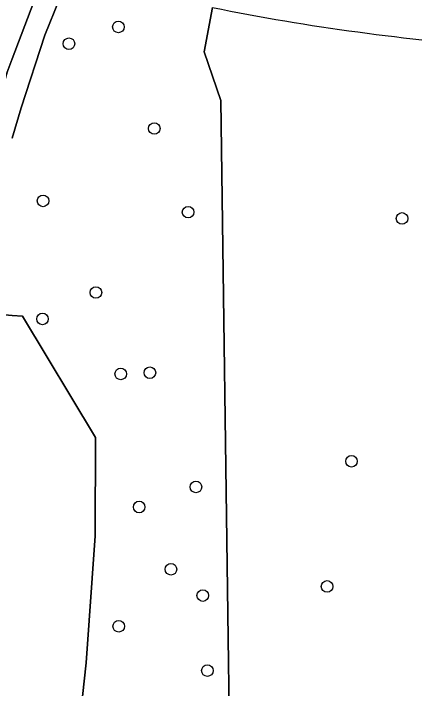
# Model space of a CAD drawing. Extents: x 160732 to 162107, y 387428 to 388479.
# Drawn here: x 161000.1 to 161034, y 387997.8 to 388054.8 of the extents above; entities that cross this region are included whole.
import ezdxf

# ---------------------------------------------------------------- set-up
doc = ezdxf.new("R2010")
doc.units = 0
for name, color, linetype in [('IMGEO_Boom', 7, 'Continuous'), ('IMGEO_Fietspad_gesloten', 7, 'Continuous'), ('IMGEO_Groenvoorziening', 7, 'Continuous'), ('IMGEO_Loofbos', 7, 'Continuous'), ('IMGEO_Voetpad_gesloten', 7, 'Continuous')]:
    doc.layers.add(name, color=color, linetype=linetype)

msp = doc.modelspace()

# ---------------------------------------------------------------- linework, layer by layer
at = {"layer": 'IMGEO_Boom'}
for centre in [(161008.956, 388053.668), (161004.787, 388052.259), (161011.986, 388045.097), (161002.598, 388038.985), (161014.843, 388038.037), (161032.901, 388037.504), (161007.059, 388031.248), (161002.554, 388029.016), (161011.615, 388024.478), (161009.153, 388024.375), (161028.631, 388017.002), (161015.502, 388014.832), (161010.712, 388013.141), (161013.395, 388007.882), (161026.574, 388006.435), (161016.081, 388005.665), (161008.986, 388003.069), (161016.468, 387999.326)]:
    msp.add_circle(centre, 0.489, dxfattribs=at)
at = {"layer": 'IMGEO_Fietspad_gesloten'}
msp.add_arc((161054.802, 388242.835), 191.314, 258.56975, 266.03297, dxfattribs=at)
at = {"layer": 'IMGEO_Groenvoorziening'}
for points in [[(160998.051, 388044.52), (160999.577, 388049.854), (161000, 388050.983), (161002.343, 388057.235), (161002.652, 388058.191), (161000, 388058.271), (160994.806, 388058.428), (160994.798, 388056.907), (160992.915, 388056.516), (160993.345, 388039.254), (160994.233, 388003.375), (160994.086, 388001.922), (160993.183, 388000), (160992.451, 387999.084)], [(161016.888, 388055.316), (161016.203, 388051.562), (161017.596, 388047.454), (161018.258, 388000), (161018.311, 387995.968)], [(160967.129, 387988.286), (160970.234, 387987.432), (160973.225, 387986.838), (160978.217, 387986.277), (160983.24, 387986.241), (160995.593, 387986.889), (160996.56, 387987.053), (160997.751, 387987.372), (160998.902, 387987.814), (161000, 387988.374), (161002.794, 387990.53), (161005.138, 387993.942), (161005.778, 387995.861), (161006.235, 387999.998), (161006.99, 388010.72), (161007.021, 388019.002), (161000.871, 388029.257), (161000, 388029.323), (160998.735, 388029.418), (160998.672, 388021.021), (160998.917, 388008.318), (160999.007, 388000), (160999.022, 387998.644)]]:
    msp.add_lwpolyline(points, dxfattribs=at)
msp.add_arc((161054.802, 388242.835), 191.314, 258.56975, 266.03297, dxfattribs=at)
at = {"layer": 'IMGEO_Loofbos'}
for points in [[(161005.02, 388057.929), (161003.968, 388055.978), (161002.741, 388052.98), (161000.75, 388046.836), (161000, 388044.282)], [(161017.596, 388047.454), (161016.203, 388051.562), (161016.888, 388055.316)], [(161018.311, 387995.968), (161018.258, 388000), (161017.596, 388047.454)], [(160998.962, 388038.845), (160998.761, 388032.914), (160998.735, 388029.418), (161000, 388029.323), (161000.871, 388029.257), (161007.021, 388019.002), (161006.99, 388010.72), (161006.235, 387999.998), (161005.778, 387995.861), (161005.138, 387993.942), (161002.794, 387990.53), (161000, 387988.374), (160998.902, 387987.814), (160997.751, 387987.372), (160996.56, 387987.053), (160995.593, 387986.889), (160983.24, 387986.241), (160978.217, 387986.277), (160973.225, 387986.838), (160970.234, 387987.432), (160967.129, 387988.286)]]:
    msp.add_lwpolyline(points, dxfattribs=at)
at = {"layer": 'IMGEO_Voetpad_gesloten'}
msp.add_lwpolyline([(161000, 388044.282), (161000.75, 388046.836), (161002.741, 388052.98), (161003.968, 388055.978), (161005.02, 388057.929), (161002.652, 388058.191), (161002.343, 388057.235), (161000, 388050.983), (160999.577, 388049.854), (160998.051, 388044.52)], dxfattribs=at)

doc.saveas('drawing.dxf')
